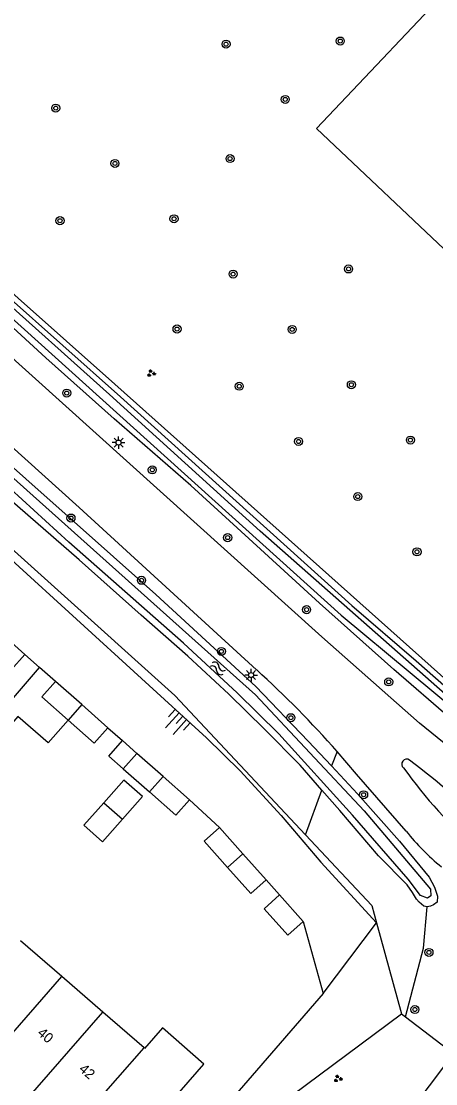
# Model space of a CAD drawing. Extents: x 128000 to 131008, y 398996 to 402500.
# Drawn here: x 129112.6 to 129153.7, y 399644.1 to 399749.8 of the extents above; entities that cross this region are included whole.
import ezdxf

# ---------------------------------------------------------------- set-up
doc = ezdxf.new("R2010")
doc.units = 0
for name, color, linetype in [('gg-afsc-erfafscheiding', 7, 'Continuous'), ('gg-anno-huisnummerreeks BGT', 7, 'Continuous'), ('gg-bbg-bijgebouw', 7, 'Continuous'), ('gg-bbg-gedigitaliseerde bebouwing', 7, 'Continuous'), ('gg-bbg-gedigitaliseerde bijgebouw', 7, 'Continuous'), ('gg-bbg-hoofdgebouw', 7, 'Continuous'), ('gg-bbg-luifel en loopbrug', 7, 'Continuous'), ('gg-bbg-tussenscheiding', 7, 'Continuous'), ('gg-knt-verharding', 7, 'Continuous'), ('gg-kntw-bovenkant insteek waterloop', 7, 'Continuous'), ('gg-kntw-waterlijn', 7, 'Continuous'), ('gt-grn-groengrens', 7, 'Continuous'), ('gt-symb-boom', 7, 'Continuous'), ('gt-symb-groenvak', 7, 'Continuous'), ('gt-symb-lichtmast', 7, 'Continuous'), ('gt-symb-talud symbool', 7, 'Continuous'), ('gt-symb-watersymbool', 7, 'Continuous')]:
    doc.layers.add(name, color=color, linetype=linetype)

# ---------------------------------------------------------------- blocks, each defined once
blk = doc.blocks.new('gt0-GRVAK')
at = {"layer": 'gt-symb-groenvak'}
for p, q in [((-0.11, 0.19), (-0.23, 0.24)), ((-0.18, 0.15), (0.09, 0.15)), ((-0.09, 0.21), (-0.16, 0.32)), ((-0.05, 0.21), (-0.05, 0.39)), ((0, 0.21), (0.06, 0.32)), ((0.01, 0.19), (0.13, 0.24)), ((0.26, -0.05), (0.2, 0.06)), ((0.3, -0.05), (0.3, 0.13)), ((0.35, -0.05), (0.41, 0.06)), ((-0.25, -0.23), (-0.36, -0.18)), ((-0.32, -0.26), (-0.05, -0.26)), ((-0.23, -0.21), (-0.29, -0.1)), ((-0.18, -0.2), (-0.18, -0.02)), ((-0.14, -0.21), (-0.07, -0.1)), ((-0.12, -0.23), (0, -0.18)), ((0.24, -0.07), (0.12, -0.02)), ((0.17, -0.11), (0.44, -0.11)), ((0.37, -0.07), (0.49, -0.02))]:
    blk.add_line(p, q, dxfattribs=at)
blk = doc.blocks.new('gt0-BOOM')
at = {"layer": 'gt-symb-boom'}
for radius in [0.4, 0.2]:
    blk.add_circle((0, 0), radius, dxfattribs=at)
blk = doc.blocks.new('gt0-TALUD_1')
at = {"layer": 'gt-symb-talud symbool'}
for p, q in [((-1, -1), (-1, 0)), ((-0.5, -2), (-0.5, 0)), ((0.5, -2), (0.5, 0)), ((1, -1), (1, 0)), ((0, -1), (0, 0))]:
    blk.add_line(p, q, dxfattribs=at)
blk = doc.blocks.new('gt0-WA')
at = {"layer": 'gt-symb-watersymbool'}
for centre, start, end in [((-0.32, 0.02), 28.0725, 151.9275), ((0.43, 0.42), 208.0725, 331.9275), ((-0.32, -0.43), 28.0725, 151.9275), ((0.43, -0.03), 208.0725, 331.9275)]:
    blk.add_arc(centre, 0.425, start, end, dxfattribs=at)
blk = doc.blocks.new('gt0-LMAST')
at = {"layer": 'gt-symb-lichtmast'}
for p, q in [((-0.18, 0.17), (-0.45, 0.44)), ((-0.01, 0.25), (-0.01, 0.62)), ((0.17, 0.17), (0.44, 0.44)), ((-0.26, 0), (-0.63, 0)), ((-0.18, -0.18), (-0.45, -0.45)), ((-0.01, -0.25), (-0.01, -0.63)), ((0.44, -0.45), (0.17, -0.18)), ((0.24, 0), (0.62, 0))]:
    blk.add_line(p, q, dxfattribs=at)
blk.add_circle((-0.01, 0), 0.25, dxfattribs=at)

msp = doc.modelspace()

# ---------------------------------------------------------------- linework, layer by layer
at = {"layer": 'gg-afsc-erfafscheiding'}
for p, q in [((129114.37, 399685.5), (129112.91, 399686.81)), ((129121.17, 399679.51), (129122.61, 399678.24)), ((129129.27, 399672.35), (129132.25, 399669.59)), ((129136.88, 399664.39), (129138.21, 399662.9)), ((129140.56, 399660.26), (129142.54, 399653.11)), ((129142.54, 399653.11), (129131.32, 399640.13))]:
    msp.add_line(p, q, dxfattribs=at)
at = {"layer": 'gg-bbg-bijgebouw'}
for p, q in [((129112.91, 399686.81), (129110.26, 399689.16)), ((129111.56, 399685.28), (129112.91, 399686.81)), ((129118.56, 399681.82), (129115.96, 399684.12)), ((129121.17, 399679.51), (129118.56, 399681.82)), ((129124.05, 399676.97), (129122.69, 399675.43)), ((129126.65, 399674.67), (129124.05, 399676.97)), ((129122.69, 399675.43), (129125.29, 399673.14)), ((129129.27, 399672.35), (129126.65, 399674.67)), ((129134.57, 399666.98), (129132.25, 399669.59)), ((129136.88, 399664.39), (129134.57, 399666.98)), ((129140.56, 399660.26), (129138.21, 399662.9))]:
    msp.add_line(p, q, dxfattribs=at)
for points in [[(129115.96, 399684.12), (129114.6, 399682.59), (129117.21, 399680.28)], [(129117.21, 399680.28), (129119.81, 399677.98), (129121.17, 399679.51)], [(129125.29, 399673.14), (129127.91, 399670.82), (129129.27, 399672.35)], [(129132.25, 399669.59), (129130.72, 399668.23), (129133.04, 399665.62)], [(129133.04, 399665.62), (129135.35, 399663.03), (129136.88, 399664.39)], [(129138.21, 399662.9), (129136.68, 399661.53), (129139.03, 399658.9), (129140.56, 399660.26)]]:
    msp.add_lwpolyline(points, dxfattribs=at)
at = {"layer": 'gg-bbg-gedigitaliseerde bebouwing'}
msp.add_lwpolyline([(129130.69, 399646.08), (129126.59, 399649.68), (129124.81, 399647.65)], dxfattribs=at)
at = {"layer": 'gg-bbg-gedigitaliseerde bijgebouw'}
msp.add_line((129120.75, 399672.07), (129122.62, 399670.42), dxfattribs=at)
msp.add_lwpolyline([(129122.62, 399670.42), (129124.61, 399672.67), (129122.74, 399674.32), (129120.75, 399672.07)], dxfattribs=at)
at = {"layer": 'gg-bbg-hoofdgebouw'}
for p, q in [((129116.59, 399654.78), (129112.49, 399658.33)), ((129120.67, 399651.24), (129116.59, 399654.78)), ((129124.75, 399647.71), (129120.67, 399651.24)), ((129124.81, 399647.65), (129124.75, 399647.71)), ((129121.26, 399635.3), (129130.69, 399646.08))]:
    msp.add_line(p, q, dxfattribs=at)
at = {"layer": 'gg-bbg-luifel en loopbrug'}
for p, q in [((129109.41, 399679.77), (129114.37, 399685.5)), ((129115.96, 399684.12), (129114.37, 399685.5)), ((129122.61, 399678.24), (129124.05, 399676.97))]:
    msp.add_line(p, q, dxfattribs=at)
for points in [[(129117.21, 399680.28), (129115.24, 399678.02), (129112.22, 399680.64), (129110.58, 399678.75), (129109.41, 399679.77)], [(129122.69, 399675.43), (129121.25, 399676.7), (129122.61, 399678.24)], [(129122.62, 399670.42), (129120.64, 399668.17), (129118.76, 399669.83), (129120.75, 399672.07)]]:
    msp.add_lwpolyline(points, dxfattribs=at)
at = {"layer": 'gg-bbg-tussenscheiding'}
for p, q in [((129118.56, 399681.82), (129117.21, 399680.28)), ((129126.65, 399674.67), (129125.29, 399673.14)), ((129133.04, 399665.62), (129134.57, 399666.98)), ((129110.35, 399647.67), (129116.59, 399654.78)), ((129112.99, 399642.48), (129120.67, 399651.24)), ((129118.5, 399640.59), (129124.75, 399647.71))]:
    msp.add_line(p, q, dxfattribs=at)
at = {"layer": 'gg-knt-verharding'}
for points in [[(129176.16, 399662.25), (129165.83, 399669.15), (129159.99, 399673.59), (129152.11, 399679.99), (129142.41, 399688.56), (129084.83, 399740.45), (129068.08, 399755.66), (129067.19, 399756.51)], [(129061.67, 399752.21), (129062.61, 399751.41), (129074.32, 399740.89), (129095.65, 399721.84), (129118.32, 399701.41), (129135.94, 399685.27)], [(129060.96, 399741.49), (129111.59, 399696.2), (129130.96, 399678.53), (129134.31, 399675.24), (129138.39, 399670.79), (129142.31, 399666.15), (129147.85, 399660.12)], [(129150.8, 399669.24), (129145.85, 399674.91), (129144.9, 399676.04), (129143.93, 399677.16)], [(129155.49, 399647.14), (129131.12, 399614.73), (129126.71, 399609.82)]]:
    msp.add_lwpolyline(points, dxfattribs=at)
for centre, radius, start, end in [((129068.86, 399611.16), 99.96, 41.3185, 47.8489), ((129150.84, 399675.91), 0.49, 52.4744, 231.7756), ((129056.59, 399553.79), 154.75, 48.2028, 52.341), ((129188.41, 399702.48), 46.48, 215.4401, 229.0471), ((129168.73, 399683.48), 22.9, 218.4643, 230.9499)]:
    msp.add_arc(centre, radius, start, end, dxfattribs=at)
at = {"layer": 'gg-kntw-bovenkant insteek waterloop'}
for points in [[(129061.03, 399769.53), (129058.47, 399773.25), (129057.44, 399775.01), (129057.18, 399775.64), (129057.06, 399776.14), (129057.16, 399776.64), (129057.46, 399776.96), (129057.9, 399776.97), (129058.4, 399776.8), (129058.9, 399776.26), (129059.39, 399775.59), (129062.35, 399771.12), (129068.56, 399762.67), (129072.47, 399757.84), (129076.72, 399753.55), (129078.55, 399751.64), (129080.14, 399750.12), (129082.62, 399748.05), (129099.61, 399732.86), (129110.95, 399722.62), (129122.4, 399712.42), (129145.39, 399691.68), (129151.78, 399686.17), (129156.74, 399681.83)], [(129155.22, 399680.4), (129149.57, 399685.3), (129142.19, 399691.91), (129135.16, 399698.32), (129129.41, 399703.61), (129121.78, 399710.23), (129114.99, 399716.29), (129094.58, 399735.01), (129088.59, 399740.16), (129083.43, 399744.65), (129079.12, 399748.49), (129075.46, 399751.82), (129072.49, 399755.19), (129068.83, 399759.22), (129064.83, 399764.25), (129061.03, 399769.53)], [(129142.42, 399673.33), (129140.25, 399675.79), (129136.73, 399679.37), (129133.17, 399682.85), (129129.11, 399686.63), (129124.45, 399690.72), (129118.3, 399696.22), (129110.67, 399702.89), (129089.22, 399722.62), (129079.66, 399731.05), (129064.65, 399744.57), (129060.09, 399748.11), (129057.3, 399750.21), (129056.04, 399751.07), (129053.91, 399752.39), (129046.17, 399756.62)], [(129049.77, 399756.84), (129052.71, 399755.32), (129054.96, 399754.08), (129058.35, 399752), (129061.25, 399749.65), (129066.9, 399745.2), (129072.21, 399740.56), (129078.8, 399734.9), (129086.77, 399727.68), (129104.56, 399711.74), (129125.92, 399692.76), (129135.87, 399683.62), (129141.07, 399678.18), (129143.37, 399675.72)], [(129143.37, 399675.72), (129145.96, 399672.94), (129150.12, 399668.26), (129153.08, 399664.68), (129153.62, 399663.68), (129153.91, 399662.78), (129153.86, 399662.18)], [(129152.87, 399661.71), (129152.56, 399661.79), (129152.08, 399662.18), (129151.81, 399662.49), (129151.43, 399663.14), (129150.88, 399663.9), (129148.06, 399666.78), (129144.2, 399671.31), (129142.42, 399673.33)], [(129153.86, 399662.18), (129153.51, 399661.92), (129153.2, 399661.78), (129152.87, 399661.71)]]:
    msp.add_lwpolyline(points, dxfattribs=at)
at = {"layer": 'gg-kntw-waterlijn'}
for points in [[(129156.05, 399681.65), (129136.28, 399699.05), (129121.32, 399712.66), (129085.82, 399744.46), (129078.82, 399750.74), (129072.01, 399757.61), (129067.74, 399762.79), (129062.48, 399770.03), (129058.29, 399776.2), (129057.68, 399775.79), (129061.38, 399770.35), (129066.41, 399763.22), (129069.86, 399758.99), (129071.94, 399756.67), (129077.67, 399750.65), (129085.97, 399743.22), (129095.77, 399734.63), (129109.47, 399722.17), (129144.35, 399690.72), (129164.92, 399673.62)], [(129055.55, 399753.14), (129065.09, 399746.04), (129072.08, 399739.86), (129110.23, 399705.7), (129135.82, 399682.79), (129146.62, 399671.27), (129153.21, 399663.49), (129153.25, 399662.8), (129152.9, 399662.58), (129152.21, 399662.83), (129150.99, 399664.47), (129145.47, 399670.82), (129138.15, 399678.9), (129134.02, 399682.98), (129128.66, 399687.93), (129117.28, 399697.97), (129103.34, 399710.69), (129068.37, 399741.9), (129064.56, 399745.3), (129057.81, 399750.38)]]:
    msp.add_lwpolyline(points, dxfattribs=at)
at = {"layer": 'gt-grn-groengrens'}
for p, q in [((129143.93, 399677.16), (129143.37, 399675.72)), ((129140.79, 399668.87), (129142.42, 399673.33)), ((129142.54, 399653.11), (129147.85, 399660.12)), ((129147.85, 399660.12), (129150.34, 399651.07)), ((129150.34, 399651.07), (129150.74, 399650.77)), ((129150.74, 399650.77), (129155.49, 399647.14))]:
    msp.add_line(p, q, dxfattribs=at)
for points in [[(129278.7, 399677.65), (129275.73, 399674.61), (129267.15, 399666.8), (129259.49, 399661.36), (129255.4, 399659.25), (129245.89, 399655.41), (129237.7, 399653.18), (129227.93, 399651.7), (129215.12, 399652.19), (129203.4, 399654.97), (129202.04, 399655.37), (129197.22, 399657.03), (129188.47, 399661.08), (129184.17, 399663.5), (129180.24, 399665.93), (129164.69, 399676.37), (129157.28, 399682.04), (129121.85, 399713.67), (129098.11, 399734.79), (129078.57, 399752.37), (129073.02, 399757.95), (129068.27, 399764.14), (129059.95, 399776.03), (129057.28, 399779.87)], [(129171.62, 399770.53), (129227.12, 399718.04), (129197.39, 399686.61), (129141.89, 399739.1), (129171.62, 399770.53)], [(129140.79, 399668.87), (129127.8, 399682.73), (129057.7, 399745.85), (129040.12, 399756.37)], [(129140.79, 399668.87), (129147.39, 399661.84), (129147.85, 399660.12)], [(129150.74, 399650.77), (129152.53, 399657.61), (129152.87, 399661.71)], [(129132.98, 399638.69), (129136.75, 399640.96), (129150.34, 399651.07)]]:
    msp.add_lwpolyline(points, dxfattribs=at)

# ---------------------------------------------------------------- block references
at = {"layer": 'gt-symb-boom'}
for p in [(129144.25, 399747.79), (129132.9, 399747.48), (129138.78, 399741.99), (129115.98, 399741.12), (129133.3, 399736.1), (129121.86, 399735.62), (129116.4, 399729.93), (129127.73, 399730.12), (129133.6, 399724.62), (129145.07, 399725.13), (129128.03, 399719.16), (129139.47, 399719.12), (129117.07, 399712.79), (129134.21, 399713.47), (129145.35, 399713.62), (129140.1, 399707.98), (129151.22, 399708.12), (129125.57, 399705.16), (129145.99, 399702.5), (129117.49, 399700.37), (129133.06, 399698.42), (129151.87, 399697.01), (129124.5, 399694.18), (129140.9, 399691.26), (129132.44, 399687.11), (129149.06, 399684.08), (129139.34, 399680.52), (129146.57, 399672.86), (129153.06, 399657.19), (129151.66, 399651.51)]:
    msp.add_blockref('gt0-BOOM', p, dxfattribs=at)
at = {"layer": 'gt-symb-groenvak'}
for p in [(129125.45, 399714.76), (129144.01, 399644.64)]:
    msp.add_blockref('gt0-GRVAK', p, dxfattribs=at)
at = {"layer": 'gt-symb-lichtmast'}
for p in [(129122.23, 399707.87), (129135.39, 399684.76)]:
    msp.add_blockref('gt0-LMAST', p, dxfattribs=at)
at = {"layer": 'gt-symb-talud symbool', "xscale": 0.9999569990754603, "yscale": 0.9999569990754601, "rotation": -41.83814925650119}
msp.add_blockref('gt0-TALUD_1', (129128.6, 399680.68), dxfattribs=at)
at = {"layer": 'gt-symb-watersymbool', "rotation": 150.38309020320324}
msp.add_blockref('gt0-WA', (129132.12, 399685.39), dxfattribs=at)

# ---------------------------------------------------------------- texts
at = {"layer": 'gg-anno-huisnummerreeks BGT'}
for s, p in [('40', (129114.08, 399649.06)), ('42', (129118.21, 399645.47))]:
    msp.add_text(s, height=1, rotation=319.1, dxfattribs=at).set_placement(p)

doc.saveas('drawing.dxf')
